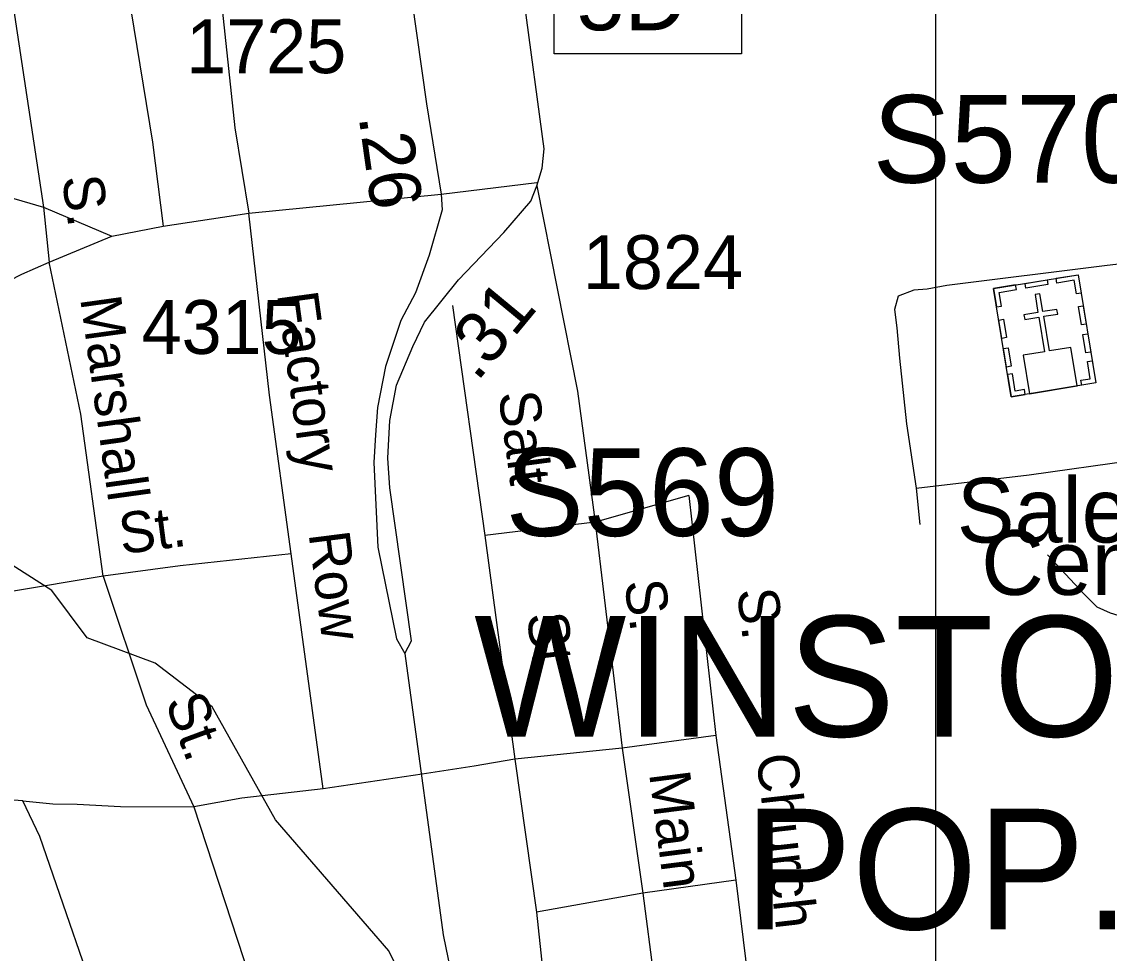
# Model space of a CAD drawing. Extents: x 1547597 to 1699558, y 810033 to 920809.
# Drawn here: x 1631601 to 1634126, y 852592 to 854755 of the extents above; entities that cross this region are included whole.
import ezdxf

# ---------------------------------------------------------------- set-up
doc = ezdxf.new("R2010")
doc.units = 0
for name, color, linetype in [('Exist Civil Demographics City Label', 7, 'Continuous'), ('Exist Cultural Cemetery Label', 7, 'Continuous'), ('Exist Cultural Church with Cemetery CELL', 7, 'Continuous'), ('Exist Hydrographic Creek Single Shore', 7, 'Continuous'), ('Exist Road Non-System Type 51', 7, 'Continuous'), ('Exist Road Non-System Type 51 Label', 7, 'Continuous'), ('Exist Road Primary Interstate Interchange CELL', 7, 'Continuous'), ('Exist Road Primary Interstate Structure Ovrhead Sign Number Label', 7, 'Continuous'), ('Exist Road Secondary Mileage Hundredths English Label', 7, 'Continuous'), ('Exist Road Secondary Type 51 Attributed', 7, 'Continuous'), ('Exist Road Secondary Type 51 Number Label', 7, 'Continuous'), ('Exist Road Secondary Type 51 Undivided 4 Lane Attributed', 7, 'Continuous'), ('Map Preparation Inset Cut Line', 7, 'Continuous')]:
    doc.layers.add(name, color=color, linetype=linetype)

msp = doc.modelspace()

# ---------------------------------------------------------------- linework, layer by layer
at = {"layer": 'Exist Cultural Church with Cemetery CELL'}
for points in [[(1633857.7, 854135.3), (1634054.2, 854167.4), (1634095.2, 853916.1), (1633898.7, 853884)], [(1633930.8, 854147.2), (1633981.9, 854155.6), (1633983.8, 854144.3), (1633932.6, 854136)], [(1634061.2, 854124.6), (1634050, 854122.8), (1634044.8, 854154.6), (1634004.8, 854148), (1634003, 854159), (1634054.2, 854167.4)], [(1633864.7, 854092.6), (1633875.9, 854094.4), (1633870.7, 854126.2), (1633910.7, 854132.7), (1633908.9, 854143.7), (1633857.7, 854135.3)], [(1633941.3, 853891), (1634051.9, 853909.1), (1634037.3, 853998.5), (1633987.3, 853990.3), (1633974.1, 854070.7), (1634006.7, 854076), (1634004.9, 854086.9), (1633972.3, 854081.6), (1633965.5, 854123.2), (1633954.1, 854121.4), (1633960.9, 854079.7), (1633928.2, 854074.4), (1633930, 854063.5), (1633962.6, 854068.8), (1633975.8, 853988.4), (1633926.7, 853980.4)], [(1634061.7, 854050.7), (1634054.8, 854093.4), (1634066, 854095.3), (1634073, 854052.5)], [(1633876.6, 854019.4), (1633869.6, 854062.1), (1633880.9, 854064), (1633887.8, 854021.2)], [(1634072.3, 853985.6), (1634065.4, 854028.4), (1634076.6, 854030.2), (1634083.6, 853987.4)], [(1633887.4, 853953), (1633880.4, 853995.8), (1633891.7, 853997.6), (1633898.7, 853954.9)], [(1634062.5, 853910.8), (1634060.7, 853922.1), (1634082.4, 853925.7), (1634075.9, 853965.5), (1634086.8, 853967.3), (1634095.2, 853916.1)], [(1633931.4, 853889.4), (1633929.5, 853900.7), (1633907.8, 853897.2), (1633901.3, 853937.1), (1633890.3, 853935.3), (1633898.7, 853884.1)]]:
    msp.add_lwpolyline(points, close=True, dxfattribs=at)
at = {"layer": 'Exist Hydrographic Creek Single Shore'}
msp.add_lwpolyline([(1632644.9, 851920.7), (1632522.9, 852205.5), (1632509.9, 852481.5), (1632452.9, 852597.5), (1632189.9, 852901.6), (1632042.9, 853163.9), (1631910.8, 853265.1), (1631752.8, 853324.1), (1631670.9, 853434.1), (1631446.9, 853576.5), (1631210.9, 853981.8), (1630745.6, 854444.2)], dxfattribs=at)
at = {"layer": 'Exist Road Non-System Type 51'}
for p, q in [((1631567.5, 854876.1), (1631651.4, 854323.9)), ((1632128, 854310.1), (1632574.7, 854354.4)), ((1631651.4, 854323.9), (1631809.6, 854257)), ((1631651.4, 854323.9), (1631664.6, 854196.8)), ((1631929.1, 854280.2), (1632128, 854310.1)), ((1631809.6, 854257), (1631929.1, 854280.2)), ((1631664.6, 854196.8), (1631809.6, 854257)), ((1632600.8, 854096), (1632676.5, 853561.7)), ((1633678.3, 853671.8), (1633686.8, 853587.2)), ((1633150.3, 853654.6), (1632932.4, 853592.6)), ((1633150.3, 853654.6), (1633212.8, 853097.1)), ((1632932.4, 853592.6), (1632676.5, 853561.7)), ((1632932.4, 853592.6), (1632994.8, 853068.3)), ((1632676.5, 853561.7), (1632745.9, 853042.6)), ((1632300.4, 852973.4), (1632226.4, 853519.1)), ((1633212.8, 853097.1), (1632994.8, 853068.3)), ((1633212.8, 853097.1), (1633259.2, 852761.2)), ((1632994.8, 853068.3), (1632745.9, 853042.6)), ((1632994.8, 853068.3), (1633043.2, 852731.1)), ((1632745.9, 853042.6), (1632796.3, 852687.4)), ((1632530.9, 853007.3), (1632300.4, 852973.4)), ((1632000.2, 852931.8), (1632137.6, 852512.6)), ((1633259.2, 852761.2), (1633043.2, 852731.1)), ((1633259.2, 852761.2), (1633304.8, 852393.6)), ((1633043.2, 852731.1), (1632796.3, 852687.4)), ((1633043.2, 852731.1), (1633090.6, 852361.7))]:
    msp.add_line(p, q, dxfattribs=at)
for points in [[(1631831.2, 854920.4), (1632049.3, 854944), (1632095.6, 854508.3), (1632128, 854310.1)], [(1631831.2, 854920.4), (1631904.1, 854474.9), (1631929.1, 854280.2)], [(1631076, 854600.3), (1631126.2, 854558.7), (1631441.8, 854413.5), (1631549.8, 854353.3), (1631651.4, 854323.9)], [(1632574.7, 854354.4), (1632796.8, 854381.8)], [(1632797.2, 854373.5), (1632891.4, 853897), (1632932.4, 853592.6)], [(1632226.4, 853519.1), (1632175.8, 853887.6), (1632128, 854310.1)], [(1634348.9, 854215.9), (1634115, 854187.7), (1633748.8, 854142.6), (1633703.7, 854134.1), (1633672.7, 854131.3), (1633636.1, 854117.2), (1633627.6, 854086.2), (1633633.3, 854043.9), (1633638.9, 853973.4), (1633655.8, 853821.2), (1633678.3, 853671.8)], [(1631062.3, 853869.8), (1631291.1, 853973.8), (1631544.3, 854140.2), (1631600.9, 854168.5), (1631664.6, 854196.8)], [(1631790.1, 853467.2), (1631737.7, 853843.6), (1631664.6, 854196.8)], [(1633678.3, 853671.8), (1633940.3, 853702.8), (1634182.6, 853736.7), (1634408, 853764.8)], [(1634408, 853764.8), (1634357.6, 853737.2), (1634339.5, 853713.4), (1634329.2, 853687.4), (1634322.8, 853627.5), (1634312.2, 853578.8), (1634303.8, 853550.6), (1634292.5, 853519.6), (1634284.1, 853502.7), (1634270, 853474.5), (1634253.1, 853440.7), (1634233.3, 853415.3), (1634213.6, 853395.6), (1634182.6, 853375.8), (1634157.3, 853373), (1634129.1, 853381.5), (1634098.1, 853395.6), (1634067.1, 853426.6), (1633982.6, 853516.8)], [(1632226.4, 853519.1), (1631968.3, 853491.6), (1631790.1, 853467.2)], [(1631790.1, 853467.2), (1631572, 853431.2), (1631529.9, 853423.6), (1631493.5, 853415.6), (1631456.1, 853407.1), (1631425.7, 853398.5), (1631395.7, 853386.7), (1631363.6, 853373), (1631323.5, 853351.4)], [(1631790.1, 853467.2), (1631889.3, 853168.2), (1632000.2, 852931.8)], [(1632745.9, 853042.6), (1632651.7, 853026.4), (1632530.9, 853007.3)], [(1632300.4, 852973.4), (1632111.7, 852951.9), (1632000.2, 852931.8)], [(1631603.2, 852945.6), (1631571.7, 852947.7), (1631541.1, 852953.6)], [(1631804.1, 852394), (1631642.7, 852862.6), (1631603.2, 852945.6)], [(1631603.2, 852945.6), (1631672.5, 852938.4), (1631729, 852937.6), (1631829.9, 852932.5), (1632000.2, 852931.8)], [(1632796.3, 852687.4), (1632824.3, 852425.4), (1632828, 852331.1), (1632823.3, 852253.9), (1632818.4, 852169.9), (1632814.4, 852124.3), (1632824.3, 852064.7), (1632828, 852014.1), (1632840.4, 851973.1), (1632851.6, 851927.2), (1632877.6, 851893.6), (1632888.4, 851875.4), (1632906.2, 851855.2), (1632916.1, 851847.7)]]:
    msp.add_lwpolyline(points, dxfattribs=at)
at = {"layer": 'Exist Road Primary Interstate Interchange CELL'}
msp.add_lwpolyline([(1632837.2, 854913.3), (1633272.2, 854913.3), (1633272.2, 854680.1), (1632837.2, 854680.1)], close=True, dxfattribs=at)
at = {"layer": 'Exist Road Secondary Type 51 Attributed'}
for points in [[(1632490.5, 853287.6), (1632505.5, 853317.4), (1632455.7, 853672.1), (1632450.6, 853741.5), (1632455.7, 853828.8), (1632471.1, 853911), (1632508.6, 854000.6), (1632536.1, 854057.2), (1632614.9, 854155.1), (1632720.2, 854265.6), (1632783, 854337.9), (1632797.2, 854373.5), (1632809.7, 854415), (1632813.7, 854459.8), (1632768.5, 854798.7), (1632742.5, 854988.5)], [(1632495, 854887.4), (1632540.4, 854563.9), (1632574.7, 854354.4), (1632577, 854318.3), (1632547.1, 854212.9), (1632514.9, 854124.9), (1632480.7, 854060.7), (1632445.4, 853954.5), (1632426.9, 853859.1), (1632422.1, 853795.4), (1632418.2, 853731), (1632427.7, 853534.3), (1632470.9, 853322.2), (1632490.5, 853287.6)]]:
    msp.add_lwpolyline(points, dxfattribs=at)
at = {"layer": 'Exist Road Secondary Type 51 Undivided 4 Lane Attributed'}
msp.add_lwpolyline([(1632490.5, 853287.6), (1632579.3, 852634.7), (1632648.6, 852299.1), (1632671.7, 852223), (1632738.4, 852020.7), (1632830.6, 851819.5), (1633023.6, 851417.9), (1633061.8, 851332.5), (1633094.1, 851284)], dxfattribs=at)
at = {"layer": 'Map Preparation Inset Cut Line'}
for points in [[(1633724, 874749.3), (1571208, 874749.3), (1571208, 831307.2), (1633724, 831307.2)], [(1694128.9, 831307.2), (1633724, 831307.2), (1633724, 874749.3), (1694128.9, 874749.3)]]:
    msp.add_lwpolyline(points, close=True, dxfattribs=at)

# ---------------------------------------------------------------- texts
at = {"layer": 'Exist Civil Demographics City Label'}
for s, p in [('WINSTON-SALEM', (1632651.3, 853094.9)), ('POP. 192,533', (1633279, 852647.2))]:
    msp.add_text(s, height=280, dxfattribs=at).set_placement(p)
at = {"layer": 'Exist Cultural Cemetery Label'}
for s, p in [('Salem', (1633772.5, 853545.5)), ('Cem.', (1633829.3, 853423.8))]:
    msp.add_text(s, height=150, dxfattribs=at).set_placement(p)
at = {"layer": 'Exist Road Non-System Type 51 Label'}
for s, rotation, p in [('S.', 277.5158, (1631693.9, 854393.4)), ('Factory', 277.8122, (1632193.3, 854122.5)), ('Marshall', 277.9213, (1631736.1, 854112.6)), ('Salt', 277.5147, (1632707.4, 853892.2)), ('St.', 7.3999, (1631832.6, 853518.2)), ('Row', 277.2119, (1632266.7, 853566.3)), ('S.', 277.3748, (1633000, 853454.4)), ('S.', 276.6537, (1633261.7, 853435.1)), ('St.', 276.9998, (1632773.4, 853378.6)), ('St.', 290.2668, (1631932.7, 853176.4)), ('Church', 276.5393, (1633306.4, 853051.3)), ('Main', 277.3027, (1633057.5, 853009.6))]:
    msp.add_text(s, height=95, rotation=rotation, dxfattribs=at).set_placement(p)
at = {"layer": 'Exist Road Primary Interstate Interchange CELL'}
msp.add_text('5D', height=150, dxfattribs=at).set_placement((1632889.1, 854735))
at = {"layer": 'Exist Road Primary Interstate Structure Ovrhead Sign Number Label'}
for s, p in [('S570', (1633576.9, 854381)), ('S569', (1632724.3, 853560.7))]:
    msp.add_text(s, height=203.41, dxfattribs=at).set_placement(p)
at = {"layer": 'Exist Road Secondary Mileage Hundredths English Label'}
for s, rotation, p in [('.26', 277.9891, (1632382.9, 854534.4)), ('.31', 50.4315, (1632658, 853916.5))]:
    msp.add_text(s, height=120, rotation=rotation, dxfattribs=at).set_placement(p)
at = {"layer": 'Exist Road Secondary Type 51 Number Label'}
for s, p in [('1725', (1631982.5, 854635.3)), ('1824', (1632903.8, 854134.1)), ('4315', (1631879, 853983.4))]:
    msp.add_text(s, height=125, dxfattribs=at).set_placement(p)

doc.saveas('drawing.dxf')
